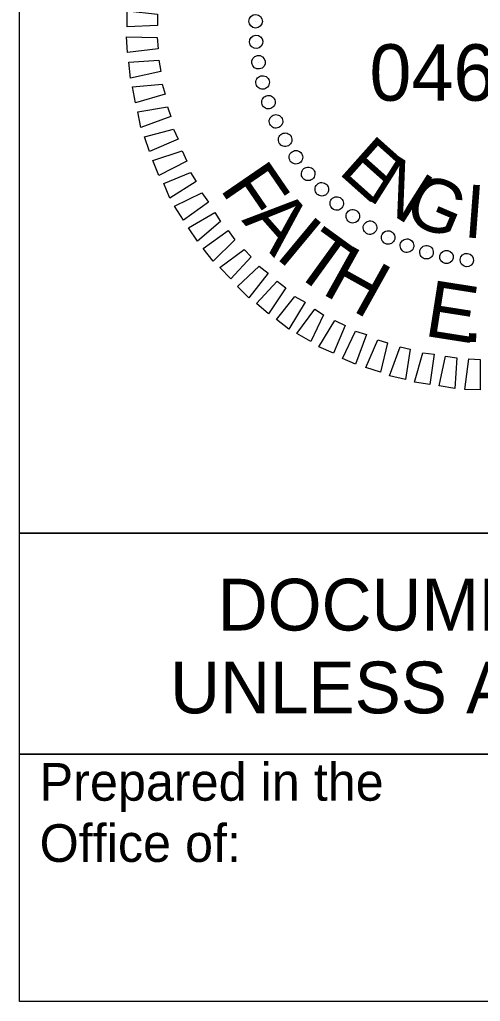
# Model space of a CAD drawing. Extents: x 3025871 to 3026431, y 707165 to 707825.
# Drawn here: x 3026242.07 to 3026249.41, y 707703.49 to 707719.14 of the extents above; entities that cross this region are included whole.
import ezdxf

# ---------------------------------------------------------------- set-up
doc = ezdxf.new("R2010")
doc.units = 0
for name, color, linetype in [('Old_Level_19', 7, 'Continuous'), ('Sheet Block Title CELL', 7, 'Continuous'), ('Sheet Cutting Line CELL', 7, 'Continuous'), ('Typical Text ID Circle CELL', 7, 'Continuous')]:
    doc.layers.add(name, color=color, linetype=linetype)

msp = doc.modelspace()

# ---------------------------------------------------------------- linework, layer by layer
at = {"layer": 'Old_Level_19'}
for p, q in [((3026242.065, 707707.428), (3026242.065, 707710.953)), ((3026242.065, 707710.953), (3026272.071, 707710.953)), ((3026272.071, 707707.428), (3026242.065, 707707.428))]:
    msp.add_line(p, q, dxfattribs=at)
at = {"layer": 'Sheet Block Title CELL'}
for p, q in [((3026245.826, 707719.115), (3026245.826, 707719.115)), ((3026245.833, 707718.785), (3026245.833, 707718.785)), ((3026245.878, 707718.462), (3026245.878, 707718.462)), ((3026245.938, 707718.132), (3026245.938, 707718.132)), ((3026246.028, 707717.817), (3026246.028, 707717.817)), ((3026246.148, 707717.517), (3026246.148, 707717.517)), ((3026246.298, 707717.225), (3026246.298, 707717.225)), ((3026246.471, 707716.94), (3026246.471, 707716.94)), ((3026246.658, 707716.677), (3026246.658, 707716.677)), ((3026246.883, 707716.43), (3026246.883, 707716.43)), ((3026247.116, 707716.205), (3026247.116, 707716.205)), ((3026247.378, 707716.002), (3026247.378, 707716.002)), ((3026247.648, 707715.815), (3026247.648, 707715.815)), ((3026247.941, 707715.665), (3026247.941, 707715.665)), ((3026248.241, 707715.53), (3026248.241, 707715.53)), ((3026248.556, 707715.425), (3026248.556, 707715.425)), ((3026248.871, 707715.357), (3026248.871, 707715.357)), ((3026249.193, 707715.305), (3026249.193, 707715.305))]:
    msp.add_line(p, q, dxfattribs=at)
for points in [[(3026244.266, 707719.047), (3026243.778, 707719.025), (3026243.778, 707719.28), (3026244.266, 707719.227)], [(3026244.273, 707718.672), (3026243.786, 707718.612), (3026243.771, 707718.867), (3026244.258, 707718.852)], [(3026244.318, 707718.312), (3026243.831, 707718.207), (3026243.808, 707718.462), (3026244.288, 707718.492)], [(3026244.386, 707717.952), (3026243.913, 707717.81), (3026243.868, 707718.065), (3026244.341, 707718.11)], [(3026244.476, 707717.592), (3026243.996, 707717.42), (3026243.951, 707717.667), (3026244.423, 707717.75)], [(3026244.596, 707717.232), (3026244.138, 707717.037), (3026244.056, 707717.27), (3026244.521, 707717.39)], [(3026244.731, 707716.88), (3026244.288, 707716.655), (3026244.191, 707716.895), (3026244.656, 707717.045)], [(3026244.881, 707716.557), (3026244.461, 707716.295), (3026244.363, 707716.527), (3026244.791, 707716.7)], [(3026245.076, 707716.227), (3026244.678, 707715.942), (3026244.536, 707716.167), (3026244.971, 707716.377)], [(3026245.271, 707715.92), (3026244.903, 707715.605), (3026244.761, 707715.822), (3026245.181, 707716.062)], [(3026245.496, 707715.627), (3026245.151, 707715.29), (3026244.993, 707715.492), (3026245.391, 707715.777)], [(3026245.758, 707715.357), (3026245.436, 707715.005), (3026245.256, 707715.185), (3026245.646, 707715.477)], [(3026246.028, 707715.095), (3026245.721, 707714.705), (3026245.541, 707714.885), (3026245.886, 707715.207)], [(3026246.313, 707714.862), (3026246.036, 707714.45), (3026245.841, 707714.615), (3026246.171, 707714.967)], [(3026246.621, 707714.637), (3026246.358, 707714.202), (3026246.163, 707714.36), (3026246.456, 707714.727)], [(3026246.913, 707714.435), (3026246.711, 707714.007), (3026246.486, 707714.135), (3026246.771, 707714.525)], [(3026247.258, 707714.262), (3026247.071, 707713.82), (3026246.838, 707713.925), (3026247.093, 707714.345)], [(3026247.596, 707714.12), (3026247.423, 707713.647), (3026247.213, 707713.737), (3026247.423, 707714.172)], [(3026247.933, 707713.985), (3026247.821, 707713.52), (3026247.588, 707713.595), (3026247.776, 707714.037)], [(3026248.293, 707713.887), (3026248.218, 707713.4), (3026247.963, 707713.46), (3026248.136, 707713.925)], [(3026248.676, 707713.805), (3026248.608, 707713.325), (3026248.361, 707713.362), (3026248.496, 707713.827)], [(3026249.036, 707713.745), (3026249.006, 707713.257), (3026248.758, 707713.302), (3026248.856, 707713.775)], [(3026249.411, 707713.722), (3026249.411, 707713.235), (3026249.163, 707713.242), (3026249.231, 707713.73)]]:
    msp.add_lwpolyline(points, close=True, dxfattribs=at)
for centre, major_axis in [((3026245.829, 707719.113), (-0.108, 0.002)), ((3026245.838, 707718.785), (-0.108, -0.008)), ((3026245.875, 707718.459), (-0.107, -0.017)), ((3026245.94, 707718.137), (-0.105, -0.026)), ((3026246.034, 707717.823), (-0.102, -0.035)), ((3026246.154, 707717.517), (-0.0987, -0.0439)), ((3026246.3, 707717.224), (-0.0945, -0.0524)), ((3026246.472, 707716.944), (-0.0895, -0.0604)), ((3026246.667, 707716.68), (-0.0839, -0.068)), ((3026246.885, 707716.434), (-0.0777, -0.075)), ((3026247.123, 707716.208), (-0.0709, -0.0815)), ((3026247.379, 707716.004), (-0.0635, -0.0874)), ((3026247.653, 707715.823), (-0.0556, -0.0926)), ((3026247.942, 707715.666), (-0.0473, -0.0971)), ((3026248.243, 707715.535), (-0.039, -0.101)), ((3026248.554, 707715.431), (-0.03, -0.104)), ((3026248.873, 707715.355), (-0.021, -0.106)), ((3026249.198, 707715.306), (-0.011, -0.107))]:
    msp.add_ellipse(centre, major_axis=major_axis, ratio=0.999708, dxfattribs=at)
at = {"layer": 'Sheet Cutting Line CELL'}
msp.add_lwpolyline([(3026242.065, 707727.828), (3026257.073, 707727.828), (3026257.073, 707710.953), (3026242.065, 707710.953)], close=True, dxfattribs=at)
at = {"layer": 'Typical Text ID Circle CELL'}
msp.add_lwpolyline([(3026242.065, 707707.428), (3026272.074, 707707.428), (3026272.074, 707703.49), (3026242.065, 707703.49)], close=True, dxfattribs=at)

# ---------------------------------------------------------------- texts
at = {"layer": 'Old_Level_19'}
for s, p in [('DOCUMENT NOT CONSIDERED FINAL', (3026245.226, 707709.401)), ('UNLESS ALL SIGNATURES COMPLETED', (3026244.465, 707708.081))]:
    msp.add_text(s, height=0.825, rotation=360, dxfattribs=at).set_placement(p)
at = {"layer": 'Sheet Block Title CELL'}
msp.add_text('046981', height=0.8997, dxfattribs=at).set_placement((3026247.645, 707717.846))
for s, height, rotation, p in [('E', 0.846, 318.2769, (3026247.131, 707716.7)), ('N', 0.846, 327.634, (3026247.581, 707716.295)), ('F', 0.9, 304.4142, (3026245.245, 707716.446)), ('G', 0.846, 336.9902, (3026248.151, 707715.957)), ('I', 0.846, 355.7012, (3026249.133, 707715.672)), ('A', 0.9, 311.4309, (3026245.596, 707715.935)), ('I', 0.9, 320.2712, (3026246.122, 707715.358)), ('T', 0.9, 324.0731, (3026246.374, 707715.136)), ('H', 0.9, 330.8733, (3026246.86, 707714.782)), ('E', 0.9, 351.0577, (3026248.499, 707714.102)), ('.', 0.9, 358.167, (3026249.12, 707714.005))]:
    msp.add_text(s, height=height, rotation=rotation, dxfattribs=at).set_placement(p)
at = {"layer": 'Typical Text ID Circle CELL'}
for s, height, p in [('Prepared in the ', 0.60017, (3026242.384, 707706.688)), ('Office of:', 0.6002, (3026242.384, 707705.713))]:
    msp.add_text(s, height=height, rotation=360, dxfattribs=at).set_placement(p)

doc.saveas('drawing.dxf')
